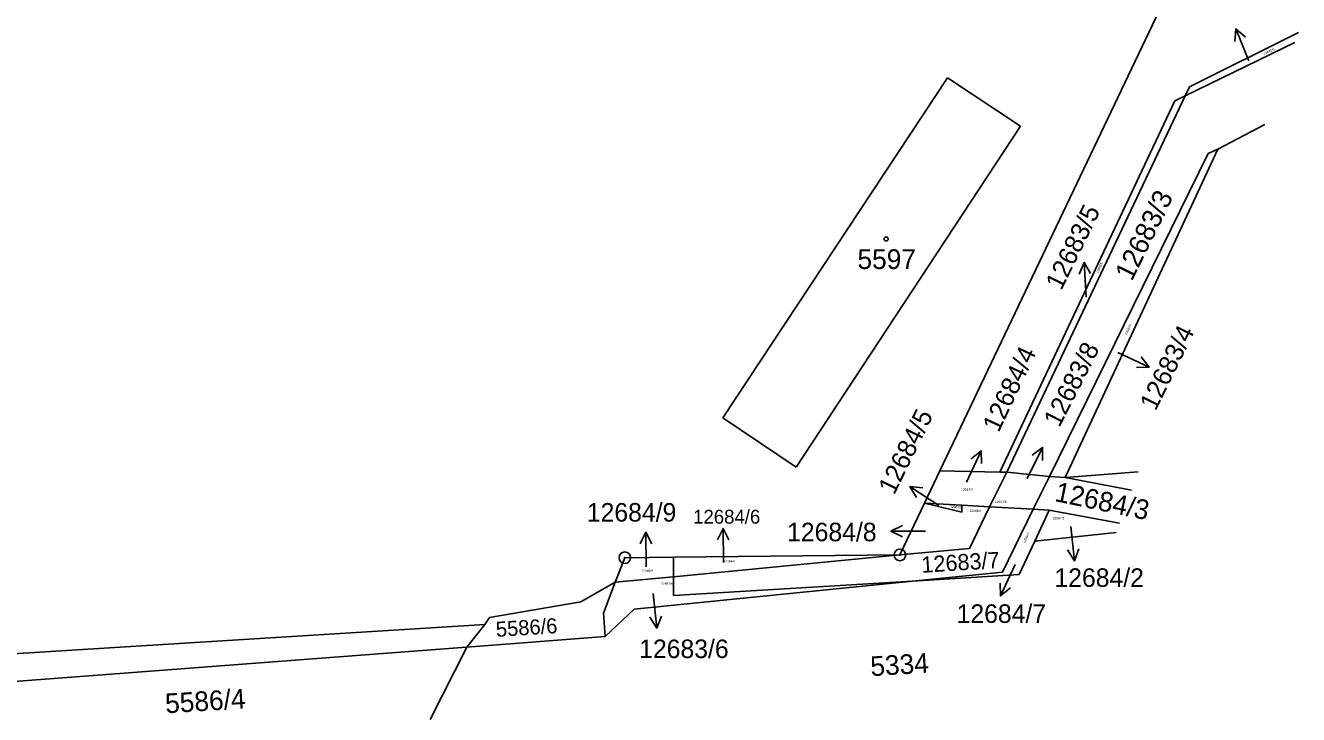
# Model space of a CAD drawing. Extents: x -825057 to -819383, y -1071633 to -1067888.
# Drawn here: x -820647.4 to -820537.4, y -1069367.7 to -1069308.2 of the extents above; entities that cross this region are included whole.
import ezdxf

# ---------------------------------------------------------------- set-up
doc = ezdxf.new("R2010")
doc.units = 0
for name, color, linetype in [('Vrstva 1', 7, 'Continuous'), ('Vrstva 16', 7, 'Continuous'), ('Vrstva 18', 7, 'Continuous'), ('Vrstva 19', 7, 'Continuous'), ('Vrstva 24', 7, 'Continuous'), ('Vrstva 25', 7, 'Continuous')]:
    doc.layers.add(name, color=color, linetype=linetype)

msp = doc.modelspace()

# ---------------------------------------------------------------- linework, layer by layer
at = {"layer": 'Vrstva 1'}
for p, q in [((-820545.61, -1069298.87), (-820568.38, -1069346.63)), ((-820537.39, -1069308.75), (-820546.81, -1069313.44)), ((-820547.18, -1069314.22), (-820537.71, -1069309.62)), ((-820567.72, -1069312.69), (-820587.13, -1069342.04)), ((-820561.42, -1069316.84), (-820567.72, -1069312.69)), ((-820547.18, -1069314.22), (-820562.61, -1069346.75)), ((-820547.18, -1069314.22), (-820548.07, -1069314.65)), ((-820546.81, -1069313.44), (-820547.18, -1069314.22)), ((-820548.07, -1069314.65), (-820563.2, -1069346.75)), ((-820580.82, -1069346.3), (-820561.42, -1069316.84)), ((-820540.29, -1069316.7), (-820544.37, -1069318.83)), ((-820545.21, -1069319.2), (-820558.92, -1069347.12)), ((-820557.55, -1069347.19), (-820544.37, -1069318.83)), ((-820544.37, -1069318.83), (-820545.21, -1069319.2)), ((-820587.13, -1069342.04), (-820580.82, -1069346.3)), ((-820568.38, -1069346.63), (-820569.72, -1069349.43)), ((-820563.2, -1069346.75), (-820568.38, -1069346.63)), ((-820564.11, -1069349.74), (-820562.61, -1069346.75)), ((-820562.61, -1069346.75), (-820563.2, -1069346.75)), ((-820558.92, -1069347.12), (-820562.61, -1069346.75)), ((-820558.92, -1069347.12), (-820560.31, -1069349.95)), ((-820558.92, -1069347.12), (-820557.55, -1069347.19)), ((-820557.55, -1069347.19), (-820551.24, -1069346.7)), ((-820557.55, -1069347.19), (-820551.82, -1069348.3)), ((-820569.72, -1069349.43), (-820571.84, -1069353.89)), ((-820569.72, -1069349.43), (-820566.5, -1069349.6)), ((-820569.72, -1069349.43), (-820566.5, -1069350.2)), ((-820566.5, -1069349.6), (-820564.11, -1069349.74)), ((-820566.5, -1069350.2), (-820566.5, -1069349.6)), ((-820565.83, -1069353.34), (-820564.11, -1069349.74)), ((-820564.11, -1069349.74), (-820560.31, -1069349.95)), ((-820560.31, -1069349.95), (-820562.97, -1069355.37)), ((-820560.31, -1069349.95), (-820558.94, -1069350.02)), ((-820558.94, -1069350.02), (-820560.19, -1069352.71)), ((-820558.94, -1069350.02), (-820552.87, -1069351.16)), ((-820560.19, -1069352.71), (-820561.54, -1069355.59)), ((-820553.15, -1069351.94), (-820560.19, -1069352.71)), ((-820571.84, -1069353.89), (-820591.4, -1069354.08)), ((-820591.4, -1069355.77), (-820571.84, -1069353.89)), ((-820571.84, -1069353.89), (-820565.83, -1069353.34)), ((-820595.61, -1069354.13), (-820596.44, -1069356.25)), ((-820591.4, -1069354.08), (-820595.61, -1069354.13)), ((-820591.4, -1069355.77), (-820591.4, -1069354.08)), ((-820596.44, -1069356.25), (-820591.4, -1069355.77)), ((-820591.4, -1069355.77), (-820591.4, -1069357.4)), ((-820562.97, -1069355.37), (-820570.75, -1069356.15)), ((-820561.54, -1069355.59), (-820570.75, -1069356.15)), ((-820596.44, -1069356.25), (-820599.41, -1069357.94)), ((-820597.47, -1069358.92), (-820596.44, -1069356.25)), ((-820570.75, -1069356.15), (-820594.81, -1069358.57)), ((-820591.4, -1069357.4), (-820570.75, -1069356.15)), ((-820599.41, -1069357.94), (-820607.3, -1069359.3)), ((-820607.3, -1069359.3), (-820607.7, -1069359.9)), ((-820597.31, -1069360.95), (-820597.47, -1069358.92)), ((-820594.81, -1069358.57), (-820597.31, -1069360.95)), ((-820607.7, -1069359.9), (-820652.27, -1069362.67)), ((-820607.7, -1069359.9), (-820609.28, -1069361.86)), ((-820609.28, -1069361.86), (-820597.31, -1069360.95)), ((-820610.08, -1069361.92), (-820652, -1069365.1)), ((-820609.28, -1069361.86), (-820612.45, -1069368.11)), ((-820609.28, -1069361.86), (-820610.08, -1069361.92))]:
    msp.add_line(p, q, dxfattribs=at)
at = {"layer": 'Vrstva 16'}
for p, q in [((-820541.69, -1069311.22), (-820542.8, -1069308.433)), ((-820541.69, -1069311.22), (-820542.8, -1069308.433)), ((-820555.75, -1069331.61), (-820555.915, -1069328.615)), ((-820555.75, -1069331.61), (-820555.915, -1069328.615)), ((-820553.01, -1069336.4), (-820550.29, -1069337.665)), ((-820553.01, -1069336.4), (-820550.29, -1069337.665)), ((-820566.08, -1069347.61), (-820564.821, -1069344.887)), ((-820566.08, -1069347.61), (-820564.821, -1069344.887)), ((-820560.85, -1069347.29), (-820559.504, -1069344.609)), ((-820560.85, -1069347.29), (-820559.504, -1069344.609)), ((-820568.47, -1069349.62), (-820570.978, -1069347.974)), ((-820568.47, -1069349.62), (-820570.978, -1069347.974)), ((-820587.09, -1069354.54), (-820587.12, -1069351.6)), ((-820587.09, -1069354.54), (-820587.12, -1069351.6)), ((-820557.08, -1069351.42), (-820556.753, -1069354.402)), ((-820557.08, -1069351.42), (-820556.753, -1069354.402)), ((-820593.76, -1069354.93), (-820593.796, -1069351.93)), ((-820593.76, -1069354.93), (-820593.796, -1069351.93)), ((-820569.62, -1069351.84), (-820572.62, -1069351.841)), ((-820569.62, -1069351.84), (-820572.62, -1069351.841)), ((-820561.89, -1069354.72), (-820563.159, -1069357.438)), ((-820561.89, -1069354.72), (-820563.159, -1069357.438)), ((-820593.15, -1069357.23), (-820592.849, -1069360.215)), ((-820593.15, -1069357.23), (-820592.849, -1069360.215))]:
    msp.add_line(p, q, dxfattribs=at)
for points in [[(-820542.895, -1069309.547), (-820542.8, -1069308.433), (-820541.965, -1069309.177)], [(-820542.895, -1069309.547), (-820542.8, -1069308.433), (-820541.965, -1069309.177)], [(-820556.359, -1069329.641), (-820555.915, -1069328.615), (-820555.361, -1069329.586)], [(-820556.359, -1069329.641), (-820555.915, -1069328.615), (-820555.361, -1069329.586)], [(-820550.986, -1069336.79), (-820550.29, -1069337.665), (-820551.407, -1069337.697)], [(-820550.986, -1069336.79), (-820550.29, -1069337.665), (-820551.407, -1069337.697)], [(-820565.694, -1069345.585), (-820564.821, -1069344.887), (-820564.787, -1069346.005)], [(-820565.694, -1069345.585), (-820564.821, -1069344.887), (-820564.787, -1069346.005)], [(-820560.4, -1069345.278), (-820559.504, -1069344.609), (-820559.506, -1069345.727)], [(-820560.4, -1069345.278), (-820559.504, -1069344.609), (-820559.506, -1069345.727)], [(-820570.416, -1069348.941), (-820570.978, -1069347.974), (-820569.868, -1069348.105)], [(-820570.416, -1069348.941), (-820570.978, -1069347.974), (-820569.868, -1069348.105)], [(-820587.6, -1069352.585), (-820587.12, -1069351.6), (-820586.62, -1069352.575)], [(-820587.6, -1069352.585), (-820587.12, -1069351.6), (-820586.62, -1069352.575)], [(-820571.62, -1069352.34), (-820572.62, -1069351.841), (-820571.62, -1069351.34)], [(-820571.62, -1069352.34), (-820572.62, -1069351.841), (-820571.62, -1069351.34)], [(-820594.284, -1069352.936), (-820593.796, -1069351.93), (-820593.284, -1069352.924)], [(-820594.284, -1069352.936), (-820593.796, -1069351.93), (-820593.284, -1069352.924)], [(-820556.365, -1069353.354), (-820556.753, -1069354.402), (-820557.359, -1069353.463)], [(-820556.365, -1069353.354), (-820556.753, -1069354.402), (-820557.359, -1069353.463)], [(-820562.283, -1069356.744), (-820563.159, -1069357.438), (-820563.189, -1069356.321)], [(-820562.283, -1069356.744), (-820563.159, -1069357.438), (-820563.189, -1069356.321)], [(-820592.452, -1069359.17), (-820592.849, -1069360.215), (-820593.447, -1069359.27)], [(-820592.452, -1069359.17), (-820592.849, -1069360.215), (-820593.447, -1069359.27)]]:
    msp.add_lwpolyline(points, dxfattribs=at)
at = {"layer": 'Vrstva 24'}
for centre, radius in [((-820595.61, -1069354.13), 0.5), ((-820595.61, -1069354.13), 0.5), ((-820571.84, -1069353.89), 0.5), ((-820571.84, -1069353.89), 0.5), ((-820571.84, -1069353.89), 0.0327), ((-820571.84, -1069353.89), 0.0327), ((-820595.61, -1069354.13), 0.0327), ((-820595.61, -1069354.13), 0.0327)]:
    msp.add_circle(centre, radius, dxfattribs=at)
at = {"layer": 'Vrstva 25'}
msp.add_circle((-820573.03, -1069326.59), 0.175, dxfattribs=at)
msp.add_circle((-820573.03, -1069326.59), 0.175, dxfattribs=at)

# ---------------------------------------------------------------- texts
at = {"layer": 'Vrstva 16'}
for s, rotation, p in [('12683/5', 63.9, (-820557.892, -1069331.109)), ('12683/5', 63.9, (-820557.892, -1069331.109)), ('12683/4', 63.9, (-820549.748, -1069341.522)), ('12683/4', 63.9, (-820549.748, -1069341.522)), ('12684/4', 64.8, (-820563.31, -1069343.381)), ('12684/4', 64.8, (-820563.31, -1069343.381)), ('12683/8', 63, (-820558.067, -1069342.943)), ('12683/8', 63, (-820558.067, -1069342.943)), ('12684/5', 63.9, (-820572.337, -1069348.768)), ('12684/5', 63.9, (-820572.337, -1069348.768))]:
    msp.add_text(s, height=1.6, rotation=rotation, dxfattribs=at).set_placement(p)
for s, height, p in [('12684/9', 1.6, (-820598.897, -1069351.01)), ('12684/9', 1.6, (-820598.897, -1069351.01)), ('12684/6', 1.2, (-820589.71, -1069351.19)), ('12684/6', 1.2, (-820589.71, -1069351.19)), ('12684/8', 1.6, (-820581.59, -1069352.71)), ('12684/8', 1.6, (-820581.59, -1069352.71)), ('12684/2', 1.6, (-820558.486, -1069356.65)), ('12684/2', 1.6, (-820558.486, -1069356.65)), ('12684/7', 1.6, (-820566.94, -1069359.76)), ('12684/7', 1.6, (-820566.94, -1069359.76)), ('12683/6', 1.6, (-820594.374, -1069362.8)), ('12683/6', 1.6, (-820594.374, -1069362.8))]:
    msp.add_text(s, height=height, dxfattribs=at).set_placement(p)
at = {"layer": 'Vrstva 18'}
for s, height, rotation, p in [('12683/9', 0.2, 25.2, (-820540.347, -1069310.703)), ('12683/9', 0.2, 25.2, (-820540.347, -1069310.703)), ('12683/3', 1.7, 63.9, (-820551.799, -1069330.314)), ('12683/3', 1.7, 63.9, (-820551.799, -1069330.314)), ('12684/3', 1.7, 348.3, (-820558.539, -1069349.228)), ('12684/3', 1.7, 348.3, (-820558.539, -1069349.228)), ('12684/5', 0.2, 356.4, (-820567.499, -1069349.816)), ('12684/5', 0.2, 356.4, (-820567.499, -1069349.816)), ('12684/7', 0.2, 64.8, (-820561.038, -1069352.877)), ('12684/7', 0.2, 64.8, (-820561.038, -1069352.877)), ('12683/7', 1.4, 3.6, (-820569.941, -1069355.437)), ('12683/7', 1.4, 3.6, (-820569.941, -1069355.437)), ('5586/6', 1.3, 3.6, (-820606.714, -1069360.972)), ('5586/6', 1.3, 3.6, (-820606.714, -1069360.972)), ('5334', 1.7, 3.6, (-820574.342, -1069364.369)), ('5334', 1.7, 3.6, (-820574.342, -1069364.369)), ('5586/4', 1.7, 3.6, (-820635.287, -1069367.575)), ('5586/4', 1.7, 3.6, (-820635.287, -1069367.575))]:
    msp.add_text(s, height=height, rotation=rotation, dxfattribs=at).set_placement(p)
for s, p in [('12684/4', (-820566.556, -1069348.34)), ('12684/4', (-820566.556, -1069348.34)), ('12683/8', (-820563.624, -1069349.39)), ('12683/8', (-820563.624, -1069349.39)), ('12684/8', (-820565.828, -1069350.17)), ('12684/8', (-820565.828, -1069350.17)), ('12684/2', (-820558.642, -1069350.81)), ('12684/2', (-820558.642, -1069350.81)), ('12684/6', (-820587.09, -1069354.54)), ('12684/6', (-820587.09, -1069354.54)), ('12684/9', (-820594.176, -1069355.35)), ('12684/9', (-820594.176, -1069355.35)), ('12683/6', (-820592.473, -1069356.47)), ('12683/6', (-820592.473, -1069356.47))]:
    msp.add_text(s, height=0.2, dxfattribs=at).set_placement(p)
at = {"layer": 'Vrstva 19'}
msp.add_text('5597', height=1.7, dxfattribs=at).set_placement((-820575.51, -1069329.19))
msp.add_text('5597', height=1.7, dxfattribs=at).set_placement((-820575.51, -1069329.19))
for s, p in [('12683/5', (-820554.705, -1069329.57)), ('12683/5', (-820554.705, -1069329.57)), ('12683/4', (-820552.243, -1069334.907)), ('12683/4', (-820552.243, -1069334.907))]:
    msp.add_text(s, height=0.2, rotation=64.8, dxfattribs=at).set_placement(p)

doc.saveas('drawing.dxf')
